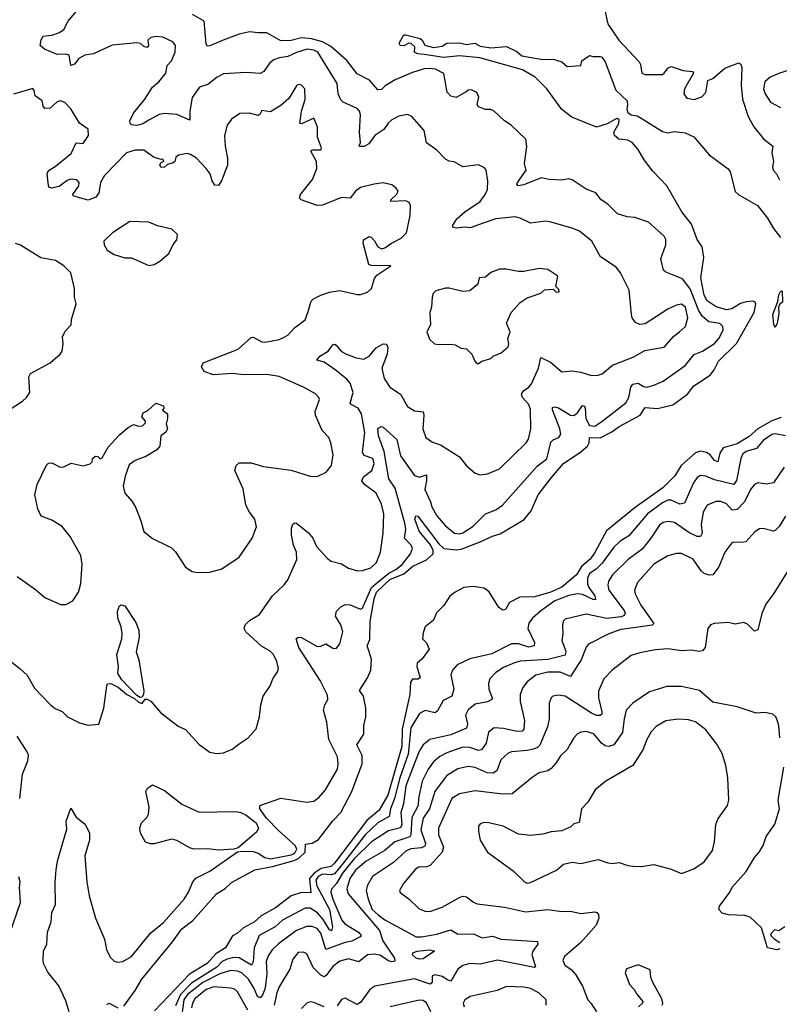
# Model space of a CAD drawing. Extents: x 1921360 to 2014538, y 768294 to 907744.
# Tile 259 of 412: x 1977360 to 1981739, y 845639 to 851313. Entities that reach past the tile are written whole.
import ezdxf

# ---------------------------------------------------------------- set-up
doc = ezdxf.new("R2010")
doc.units = 0

msp = doc.modelspace()

# ---------------------------------------------------------------- linework, layer by layer
at = {"layer": '0CON10XD'}
for points in [[(1977315, 847610.8), (1977363.1, 847573.1), (1977403.1, 847535), (1977445, 847461.4), (1977536.3, 847366.3), (1977565, 847344.3), (1977605, 847326), (1977635, 847295.8), (1977705, 847262), (1977755, 847247.5), (1977816.4, 847253.6), (1977844.2, 847345.8), (1977861.5, 847475), (1977866.2, 847485), (1977885, 847487.9), (1977927.2, 847467.2), (1977976.9, 847425), (1978021.3, 847401.3), (1978045, 847381.2), (1978065, 847372.5), (1978082.5, 847397.5), (1978095, 847397.5), (1978115, 847386.2), (1978171.7, 847321.7), (1978272.8, 847242.8), (1978315, 847222), (1978395, 847136.2), (1978455, 847092.5), (1978495, 847084.3), (1978535, 847088.1), (1978585, 847108.6), (1978625, 847140), (1978676, 847175), (1978722.7, 847227.3), (1978742.5, 847295), (1978749.2, 847365), (1978762.5, 847415), (1978804, 847475), (1978818.6, 847515), (1978845.8, 847555), (1978852.5, 847575), (1978842.5, 847615), (1978822.5, 847655), (1978803.8, 847675), (1978753.6, 847703.6), (1978663.8, 847785), (1978654, 847805), (1978658.8, 847825), (1978685, 847850), (1978742, 847885), (1978817.7, 847992.3), (1978885, 848056.7), (1978906.2, 848085), (1978957.7, 848202.3), (1978955.3, 848245), (1978937.7, 848285), (1978927.3, 848345), (1978926.6, 848383.4), (1978935, 848406.7), (1978945, 848413.8), (1978955, 848412), (1979025, 848356.4), (1979049.2, 848325), (1979072.9, 848275), (1979135, 848207.5), (1979155, 848193.6), (1979215, 848176.7), (1979255, 848152.5), (1979307.6, 848137.6), (1979335, 848138.9), (1979384.2, 848155), (1979416.7, 848185), (1979439.4, 848245), (1979455.4, 848355), (1979458.9, 848465), (1979445, 848522), (1979414.6, 848585), (1979347.9, 848635), (1979331.8, 848655), (1979341.8, 848678.2), (1979390, 848715), (1979402.5, 848755), (1979394.7, 848784.7), (1979345, 848802.5), (1979335, 848818.8), (1979350, 848935), (1979330.9, 849040.9), (1979311.8, 849075), (1979270.8, 849095), (1979263.9, 849103.9), (1979282.8, 849165), (1979265, 849217.8), (1979245, 849241.2), (1979177.8, 849295), (1979115, 849340), (1979071.7, 849351.7), (1979089.2, 849375), (1979137.7, 849402.3), (1979165, 849439.2), (1979175, 849442.5), (1979185, 849437.1), (1979215, 849400.8), (1979243.8, 849385), (1979300, 849365), (1979342.6, 849357.4), (1979375, 849373.3), (1979415, 849422.5), (1979455, 849444.4), (1979475, 849444.2), (1979482.1, 849425), (1979477.9, 849385), (1979447.9, 849305), (1979460, 849245), (1979492.5, 849195), (1979555, 849154.2), (1979596.2, 849085), (1979635, 849058.6), (1979685, 849053.8), (1979689.1, 849035), (1979684.5, 848954.5), (1979700, 848905), (1979738.9, 848878.9), (1979785, 848862.5), (1979895, 848793.8), (1979935, 848742), (1979985, 848700), (1980015, 848690), (1980056.2, 848696.2), (1980125.7, 848725), (1980280, 848875), (1980293.3, 848895), (1980305.4, 848954.6), (1980305, 849067.5), (1980295.2, 849095.2), (1980257.7, 849135), (1980252.7, 849155), (1980264.6, 849175), (1980295, 849196.1), (1980310.6, 849215), (1980351.3, 849305), (1980362.9, 849367.1), (1980418.7, 849338.7), (1980485, 849284.4), (1980545, 849290), (1980595, 849282.2), (1980655, 849262), (1980695, 849264), (1980716.8, 849273.2), (1980777, 849323), (1980900, 849370), (1980963.2, 849406.8), (1981075, 849425.8), (1981130.8, 849489.2), (1981162.9, 849515), (1981197.1, 849545), (1981210.7, 849595), (1981197.4, 849657.4), (1981175, 849673.6), (1981145, 849668.8), (1981095, 849645.5), (1980965, 849560.8), (1980935, 849557.5), (1980908.8, 849568.8), (1980890, 849595), (1980886, 849615), (1980873.5, 849755), (1980823.1, 849855), (1980797.6, 849887.6), (1980707, 849947), (1980657.4, 850037.4), (1980586, 850095), (1980545, 850112.5), (1980415, 850148.6), (1980391.2, 850151.2), (1980305, 850140), (1980245, 850169.5), (1980215, 850176.4), (1980105, 850164.6), (1980030.8, 850140.8), (1979955.6, 850114.4), (1979925, 850117.3), (1979875, 850111.1), (1979861.2, 850115), (1979854.3, 850125), (1979879.2, 850165), (1979925.3, 850205), (1980013.9, 850265), (1980043.5, 850305), (1980055.8, 850335), (1980059.2, 850385), (1980049.2, 850445), (1980039.5, 850459.5), (1980005, 850476), (1979914.3, 850464.3), (1979865, 850494.2), (1979835, 850498.6), (1979815, 850509.2), (1979765, 850561.2), (1979705, 850603.3), (1979691.2, 850675), (1979620.8, 850755), (1979595, 850766.7), (1979545, 850757.1), (1979505, 850735.6), (1979483.8, 850716.2), (1979459.7, 850680.3), (1979407.5, 850645), (1979372.5, 850597.5), (1979345, 850583.1), (1979321.7, 850581.7), (1979317.5, 850585), (1979323.8, 850606.2), (1979319.3, 850665), (1979324.7, 850764.7), (1979318.5, 850785), (1979305, 850801.1), (1979225, 850838.6), (1979210.7, 850850.7), (1979195.3, 850885), (1979189.2, 850945), (1979078, 851125), (1979055, 851138.3), (1979017.1, 851142.9), (1978955, 851124.2), (1978905, 851100.8), (1978856.5, 851093.5), (1978825, 851081.8), (1978802.2, 851065), (1978766.5, 851015), (1978745, 851003.6), (1978665, 851008.5), (1978535, 851000.8), (1978498.3, 850981.7), (1978445, 850939.4), (1978396.2, 850925), (1978354.6, 850865), (1978340, 850785), (1978340, 850735), (1978265, 850766.9), (1978195, 850773.2), (1978164.2, 850765.8), (1978105, 850733.3), (1978065, 850711.4), (1978034.2, 850704.2), (1978005, 850706.7), (1977996.7, 850715), (1977995, 850730), (1978016, 850775), (1978080.6, 850855), (1978126, 850924), (1978162.2, 850955), (1978202.2, 851005), (1978210.5, 851049.5), (1978235, 851076), (1978256.9, 851125), (1978258, 851165), (1978242, 851185), (1978185, 851213.1), (1978145, 851215.5), (1978115, 851210), (1978098, 851195), (1978102.5, 851165), (1978095, 851153.3), (1978075, 851158.8), (1978055.5, 851175.5), (1978035, 851180), (1977893.6, 851166.4), (1977785, 851116.7), (1977735, 851108.9), (1977701.4, 851088.6), (1977675, 851057.5), (1977655, 851048.8), (1977645, 851108), (1977625, 851114.4), (1977575, 851112.9), (1977502.4, 851142.4), (1977477.5, 851165), (1977482.6, 851197.4), (1977495, 851218), (1977545, 851223.1), (1977589.5, 851239.5), (1977613.7, 851256.3), (1977638.6, 851305), (1977695, 851371.2)], [(1980730, 851380), (1980745.7, 851305), (1980752.9, 851285), (1980813.5, 851195), (1980930.9, 851070.9), (1980939.2, 851055), (1980946, 851005), (1980965, 850996.7), (1981065, 850998), (1981075.6, 851004.4), (1981095, 851034), (1981115, 851042.5), (1981185, 851020.9), (1981237.5, 851015), (1981243.3, 851005), (1981191.2, 850915), (1981188.8, 850885), (1981205, 850860), (1981246.8, 850853.2), (1981291.2, 850868.8), (1981315, 850893.3), (1981327, 850963), (1981355, 850973.8), (1981425, 851034), (1981505, 851063.8), (1981516.6, 851056.6), (1981522.9, 851035), (1981518.5, 850935), (1981525.6, 850854.4), (1981559.2, 850755), (1981592, 850695), (1981647.4, 850627.4), (1981701.2, 850585), (1981696.2, 850545), (1981705.8, 850495), (1981700, 850465), (1981703.3, 850445), (1981723.3, 850425), (1981739.5, 850389.5)], [(1979932.7, 850897.3), (1979875.7, 850864.3), (1979845, 850872), (1979823.5, 850895), (1979803.8, 851003.8), (1979757.3, 851027.3), (1979721.3, 851031.3), (1979690.9, 851029.1), (1979625, 851009.6), (1979525, 850967.1), (1979467.3, 850932.7), (1979445, 850910.6), (1979425, 850909.2), (1979375.6, 850965), (1979305, 851002), (1979245, 851077.9), (1979151.3, 851161.3), (1979106.1, 851186.1), (1979042.1, 851202.1), (1978985, 851209.2), (1978923.7, 851193.7), (1978865, 851190.6), (1978785, 851237.8), (1978735, 851236.4), (1978685, 851243.8), (1978625, 851230), (1978532, 851195), (1978455, 851161.5), (1978441.1, 851161.1), (1978433.8, 851173.8), (1978424, 851305), (1978355, 851342.1)], [(1980015, 848304.3), (1980085, 848337.5), (1980128.8, 848351.2), (1980267.2, 848432.8), (1980307.2, 848482.8), (1980348.5, 848575), (1980426.3, 848675), (1980494.8, 848755.2), (1980595, 848823), (1980632, 848855), (1980642.3, 848875), (1980644.4, 848905), (1980705, 848904.3), (1980772.3, 848937.7), (1980815, 848969.6), (1980935.6, 849035), (1980965, 849078.2), (1981037.2, 849072.8), (1981125.7, 849094.3), (1981210, 849155), (1981246.4, 849203.6), (1981278.8, 849225), (1981340, 849265), (1981363.1, 849295), (1981388.1, 849345), (1981492.3, 849447.7), (1981594, 849625), (1981603.3, 849675), (1981600, 849685), (1981585, 849691.2), (1981547.1, 849687.1), (1981515, 849677.1), (1981465, 849647.1), (1981435, 849641.9), (1981375, 849658.9), (1981323.2, 849693.2), (1981305.7, 849725), (1981285.8, 849825), (1981303, 849943), (1981293.6, 850003.6), (1981265.5, 850045.5), (1981231.5, 850135), (1981176.9, 850205), (1981089.4, 850355), (1981009.7, 850439.7), (1980960, 850505), (1980925.6, 850565), (1980890.9, 850605), (1980865, 850619.3), (1980813.8, 850625), (1980789.2, 850645), (1980784.4, 850665.6), (1980813.6, 850715), (1980815, 850736.7), (1980805, 850742.7), (1980795, 850740.4), (1980746.9, 850713.1), (1980685, 850694.3), (1980542, 850752), (1980485, 850796.2), (1980398.8, 850915), (1980332.1, 850982.1), (1980258, 851025), (1980012.3, 851092.3), (1979895, 851105.7), (1979805, 851095.3), (1979692.2, 851112.2), (1979655, 851116.1), (1979635.7, 851125), (1979637.1, 851157.1), (1979616.6, 851176.6), (1979603, 851177), (1979575, 851162), (1979553.8, 851165), (1979546.7, 851175), (1979549.3, 851180.7), (1979573.8, 851225), (1979583.4, 851226.6), (1979667.5, 851205), (1979680, 851195), (1979695, 851166.2), (1979745, 851153.1), (1979795, 851161.2), (1979822.3, 851177.7), (1979895, 851180), (1979935, 851170.8), (1979982.7, 851177.3), (1980015, 851160.8), (1980075, 851150), (1980165, 851158), (1980225, 851130), (1980255, 851104.2), (1980375, 851084), (1980435.8, 851085.8), (1980485, 851070), (1980516.4, 851043.6), (1980595, 851050), (1980600, 851075), (1980645, 851107.5), (1980665, 851100), (1980705, 851100), (1980715, 851096.7), (1980735, 851070), (1980796.7, 850906.7), (1980860.8, 850845), (1980864.4, 850825), (1980859.6, 850795), (1980865, 850778.9), (1980885, 850765.3), (1980918.3, 850758.3), (1980941.5, 850745), (1981065, 850668.9), (1981095, 850661.2), (1981135, 850669.1), (1981195, 850660.7), (1981245, 850637.5), (1981335, 850534.5), (1981443.5, 850453.5), (1981455.5, 850435.5), (1981483.3, 850323.3), (1981504.3, 850304.3), (1981612.6, 850242.6), (1981670, 850170), (1981705, 850109.2), (1981745, 850057.5)], [(1981865, 851044.5), (1981735, 851003.8), (1981685, 850982.1), (1981655.5, 850955), (1981647.9, 850915), (1981656.7, 850886.7), (1981688.5, 850838.5), (1981745, 850806.5)], [(1977705, 850285.8), (1977667.5, 850297.5), (1977666.7, 850305), (1977701.1, 850355), (1977702.9, 850375), (1977690, 850390), (1977655, 850393.3), (1977634, 850386), (1977587.4, 850352.6), (1977542.5, 850342.5), (1977527.7, 850347.7), (1977523, 850373), (1977518.6, 850425), (1977526.6, 850443.4), (1977565, 850467.5), (1977657.2, 850542.8), (1977685, 850603.3), (1977725, 850598.8), (1977756, 850645), (1977755, 850682.5), (1977705, 850716.7), (1977655, 850798.8), (1977620, 850835), (1977595, 850845.8), (1977575, 850838.9), (1977535, 850802.9), (1977505, 850802.2), (1977495.7, 850815), (1977489.5, 850845), (1977448, 850875), (1977444, 850905), (1977435, 850915.7), (1977324.3, 850884.3)], [(1977344.5, 848104.5), (1977450.3, 848030.3), (1977505, 847984), (1977595, 847942.2), (1977625, 847942.2), (1977665.4, 847964.6), (1977698.8, 848015), (1977711.4, 848065), (1977720, 848175), (1977712.7, 848225), (1977650.8, 848335), (1977605, 848391.9), (1977545, 848428.6), (1977482.9, 848452.9), (1977463.8, 848495), (1977446.2, 848575), (1977460, 848635), (1977515, 848746.7), (1977525, 848756.7), (1977545, 848760), (1977593.9, 848733.9), (1977615, 848736.2), (1977657, 848757), (1977725, 848742.5), (1977766.1, 848753.9), (1977777.5, 848765), (1977780, 848785), (1977795, 848797.5), (1977810, 848795), (1977823, 848783), (1977835, 848787.5), (1977870.5, 848849.5), (1977935, 848920), (1977985, 848963.3), (1978015, 848980), (1978045, 848970), (1978067, 848973), (1978085, 848990), (1978085, 849000), (1978063.3, 849025), (1978072.3, 849047.7), (1978099.3, 849060.7), (1978145, 849102.5), (1978188.3, 849088.3), (1978190, 849075), (1978183, 849063), (1978211.7, 849041.7), (1978212.5, 849015), (1978203.3, 848985), (1978212.5, 848955), (1978203, 848937), (1978172.5, 848915), (1978166.7, 848855), (1978150, 848835), (1978087.5, 848795), (1978025, 848772), (1977991.7, 848748.3), (1977967.4, 848682.6), (1977957.1, 848625), (1977966.7, 848585), (1978007.4, 848537.4), (1978029.5, 848499.5), (1978058.9, 848425), (1978075, 848363.8), (1978125, 848323.8), (1978215, 848280), (1978232.3, 848272.3), (1978257.3, 848247.3), (1978315, 848157.5), (1978354.1, 848134.1), (1978385, 848128), (1978455, 848128.6), (1978525, 848148), (1978624.6, 848215.4), (1978699.2, 848325), (1978725, 848390), (1978716, 848435), (1978684.3, 848475), (1978663.1, 848515), (1978648.9, 848608.9), (1978600, 848715), (1978606.9, 848745), (1978625, 848758.5), (1978695, 848760), (1978765, 848738.9), (1978925, 848718), (1979035, 848682), (1979075, 848681.2), (1979126.7, 848705), (1979158, 848745), (1979166, 848805), (1979154.2, 848874.2), (1979141.2, 848905), (1979103.8, 848945), (1979064.2, 849035), (1979062.9, 849055), (1979087.1, 849125), (1979085, 849136), (1979065, 849157.1), (1978995, 849195.6), (1978855, 849257.8), (1978795, 849267.1), (1978635, 849268.1), (1978585, 849274.4), (1978475, 849267.5), (1978423.8, 849285), (1978407, 849313), (1978417.5, 849335), (1978619.2, 849415), (1978695, 849482.5), (1978705, 849483.3), (1978755, 849457.5), (1978775, 849454.5), (1978855, 849470.6), (1978885, 849482.9), (1978906.2, 849495), (1978943.4, 849536.6), (1979005, 849584), (1979021.1, 849625), (1979039.3, 849690.7), (1979054, 849705), (1979095, 849726.5), (1979145, 849743.3), (1979205, 849752), (1979305, 849728.8), (1979325, 849728.8), (1979365, 849742), (1979388, 849765), (1979405, 849822.5), (1979418.8, 849841.2), (1979500, 849895), (1979386.1, 849896.1), (1979372.3, 849902.3), (1979340.5, 850025), (1979342, 850045), (1979375, 850063.3), (1979385, 850059.2), (1979405, 850039.2), (1979424.1, 850004.1), (1979445, 849992.3), (1979465, 849997.6), (1979503.8, 850026.2), (1979558.9, 850055), (1979588.6, 850085), (1979610, 850185), (1979611.7, 850241.7), (1979605, 850258.8), (1979585, 850268.6), (1979500, 850265), (1979500, 850275), (1979532, 850305), (1979541.2, 850325), (1979528.8, 850345), (1979505, 850362), (1979455, 850372), (1979402.5, 850365), (1979325, 850345.8), (1979295.8, 850324.2), (1979265, 850283.8), (1979215, 850289.2), (1979105, 850244.2), (1979075, 850242.5), (1978982.5, 850275), (1978973.3, 850285), (1978978, 850305), (1979047.6, 850392.4), (1979072, 850455), (1979070, 850495), (1979037.5, 850555), (1979045, 850562.5), (1979095, 850562.5), (1979098.8, 850575), (1979076.2, 850636.2), (1979076.5, 850695), (1979056.2, 850745), (1978985, 850712), (1978974, 850715), (1978983.5, 850786.5), (1979005, 850852.5), (1979003.8, 850915), (1978985, 850936), (1978975, 850940), (1978957.5, 850935), (1978911.7, 850858.3), (1978865, 850818.6), (1978805, 850782.5), (1978755, 850790), (1978743.3, 850766.7), (1978735, 850760), (1978683.6, 850773.6), (1978627.8, 850772.2), (1978580.9, 850739.1), (1978555.7, 850705), (1978540.5, 850645), (1978543.8, 850583.8), (1978558.5, 850515), (1978558.2, 850475), (1978523.8, 850385), (1978505, 850356.7), (1978485, 850358.8), (1978468.6, 850385), (1978457.5, 850425), (1978435.3, 850455.3), (1978378.6, 850515), (1978345, 850536.9), (1978325, 850542.5), (1978275, 850532.5), (1978260, 850520), (1978253.8, 850495), (1978245, 850488), (1978212, 850478), (1978195, 850464), (1978175, 850461.2), (1978166.7, 850475), (1978175, 850492.5), (1978190, 850495), (1978185, 850510), (1978175, 850507.5), (1978135, 850518.6), (1978075, 850561.1), (1978025, 850561.5), (1977974.7, 850545.3), (1977848.1, 850415), (1977825.8, 850375), (1977815.6, 850315), (1977798.8, 850291.2), (1977755, 850273.1), (1977705, 850285.8)], [(1977644.5, 845595), (1977625, 845659.2), (1977584.7, 845745), (1977521.6, 845825), (1977497.1, 845875), (1977494.3, 845894.3), (1977496.3, 845945), (1977515.5, 845985.5), (1977520, 846055), (1977540.9, 846115), (1977545, 846167.5), (1977566.4, 846213.6), (1977563.5, 846345), (1977570, 846415), (1977578.1, 846465), (1977606.7, 846563.3), (1977630.7, 846649.3), (1977628, 846695), (1977655, 846770), (1977685, 846717.5), (1977737.3, 846677.3), (1977762, 846625), (1977762.9, 846585), (1977734.5, 846495), (1977747.3, 846345), (1977761.1, 846265), (1977795.9, 846135), (1977847.9, 846015), (1977860.8, 845955), (1977881.2, 845911.2), (1977905, 845888.6), (1977925, 845882.9), (1977955, 845885.6), (1978005, 845914.4), (1978115, 846050.6), (1978189.1, 846110.9), (1978307.9, 846245), (1978332.9, 846285), (1978358.5, 846345), (1978375, 846366.4), (1978455, 846406.5), (1978615, 846517.5), (1978645, 846522.5), (1978705, 846520.4), (1978735, 846509.4), (1978772.2, 846485), (1978805, 846477.3), (1978925, 846501.4), (1978945, 846510.9), (1978956.7, 846533.3), (1978948.3, 846555), (1978851.4, 846641.4), (1978782.8, 846712.8), (1978744.2, 846765), (1978743.6, 846785), (1978865, 846827.7), (1979015, 846804.4), (1979055, 846809.4), (1979085, 846831.9), (1979122.7, 846875), (1979191.2, 846995), (1979196.1, 847025), (1979190.8, 847065), (1979141.2, 847165), (1979130, 847265), (1979111.2, 847335), (1979118.6, 847365), (1979136.5, 847395), (1979135, 847421.2), (1979091.5, 847505), (1978969.4, 847695), (1978953.1, 847745), (1978965, 847754), (1978985, 847752), (1979075, 847701.5), (1979095, 847703.1), (1979125, 847716.5), (1979165, 847692), (1979185, 847690), (1979204.3, 847715.7), (1979222.2, 847785), (1979211.8, 847825), (1979181.1, 847875), (1979186, 847905), (1979210, 847930), (1979235, 847942.5), (1979265, 847940.4), (1979324.2, 847915.8), (1979335, 847921.4), (1979388.1, 848041.9), (1979415.1, 848064.9), (1979486.8, 848123.2), (1979528.6, 848145), (1979565, 848173.4), (1979612.5, 848235), (1979623.8, 848265), (1979616.9, 848285), (1979578.8, 848325), (1979585.2, 848375), (1979581.6, 848405), (1979525, 848613.5), (1979486.9, 848666.9), (1979460.8, 848825), (1979427.6, 848915), (1979425, 848956.5), (1979440.9, 848969.1), (1979455, 848964.6), (1979533.5, 848893.5), (1979555, 848800.5), (1979635, 848686.9), (1979665, 848676.6), (1979705, 848690), (1979705.3, 848655.3), (1979694.7, 848605), (1979726.9, 848535), (1979735.4, 848505), (1979764.6, 848455), (1979815, 848395.6), (1979866.7, 848355), (1979895, 848350), (1979915, 848355.6), (1979974.4, 848395), (1980045.3, 848464.7), (1980105, 848489.2), (1980143.5, 848515), (1980345, 848741.8), (1980397.7, 848782.3), (1980422.2, 848877.8), (1980435, 848891.8), (1980467.5, 848905), (1980478.9, 848925), (1980472.8, 848955), (1980430.7, 849065), (1980430.9, 849079.1), (1980445, 849082.3), (1980465, 849076.9), (1980535, 849034.7), (1980555, 849032.8), (1980575, 849047.3), (1980605, 849090), (1980615, 849085.6), (1980619.6, 849075), (1980623.3, 849015), (1980644.9, 848974.9), (1980675, 848970.9), (1980715, 848997.1), (1980853.3, 849105), (1980870.5, 849135), (1980882.9, 849195), (1980895, 849212.7), (1980925, 849217.9), (1980955, 849199.1), (1980975, 849195.3), (1981015, 849206.1), (1981069, 849231), (1981195, 849319.4), (1981247.1, 849382.9), (1981295, 849402.7), (1981365, 849447.8), (1981389.8, 849475), (1981415.7, 849524.3), (1981412.3, 849545), (1981395, 849562.1), (1981331.7, 849571.7), (1981295, 849602.3), (1981275, 849634.6), (1981225, 849762.9), (1981180.5, 849820.5), (1981085, 849858), (1981070.3, 849870.3), (1981055.6, 849935), (1981083.5, 850015), (1981084.2, 850045.8), (1981075, 850065.8), (1980985, 850146), (1980905, 850172.9), (1980862.3, 850177.7), (1980805, 850194.4), (1980750.3, 850250.3), (1980712, 850275), (1980680, 850315), (1980625.8, 850335.8), (1980545, 850390.8), (1980525, 850395.8), (1980485, 850387.5), (1980411.4, 850391.4), (1980365, 850401.4), (1980265, 850360.9), (1980232.5, 850355), (1980226, 850365), (1980230, 850375), (1980280, 850445), (1980269.5, 850485), (1980282.4, 850582.4), (1980278, 850625), (1980193.3, 850705), (1980155, 850730), (1980095, 850786.2), (1980075.7, 850795.7), (1980045, 850796), (1980005, 850810), (1979997.1, 850825), (1980006.8, 850866.8), (1979994.3, 850894.3), (1979965, 850908), (1979945, 850906), (1979932.7, 850897.3)], [(1978105, 849896.2), (1978135, 849902), (1978168.3, 849921.7), (1978220, 849965), (1978245, 850017.5), (1978266.2, 850045), (1978270, 850075), (1978237.5, 850105), (1978155, 850125.8), (1978105, 850146.9), (1977995, 850150), (1977895.5, 850084.5), (1977845, 850037.5), (1977846, 850015), (1977863.8, 849985), (1977905, 849960), (1977965, 849941.2), (1978005, 849941.2), (1978105, 849896.2)], [(1977298.8, 849065), (1977375, 849114.5), (1977399.5, 849135), (1977418, 849165), (1977413.3, 849255), (1977422, 849275), (1977536, 849335), (1977593.3, 849385), (1977605, 849402.5), (1977611.2, 849445), (1977606.7, 849485), (1977621.7, 849518.3), (1977656.2, 849555), (1977658.8, 849585), (1977686.2, 849675), (1977676, 849715), (1977676, 849765), (1977653.8, 849855), (1977613.8, 849895), (1977566.2, 849925), (1977481.5, 849941.5), (1977365, 850014), (1977335, 850024.2)], [(1980005, 849332.5), (1980023.8, 849346.2), (1980075, 849360), (1980090, 849375), (1980135.8, 849394.2), (1980175, 849427.5), (1980178.8, 849445), (1980173.8, 849475), (1980186.2, 849515), (1980166.7, 849565), (1980193.3, 849625), (1980245, 849683.3), (1980285, 849711.2), (1980363.6, 849736.4), (1980385, 849756.7), (1980435, 849760), (1980453, 849743), (1980470, 849745), (1980468.3, 849758.3), (1980450, 849775), (1980462.5, 849835), (1980405, 849873.8), (1980355, 849880), (1980265, 849862.5), (1980235, 849862.5), (1980163.6, 849876.4), (1980125, 849876.2), (1980075, 849856.2), (1980045, 849830), (1980007.5, 849825), (1980000.7, 849789.3), (1979955, 849750), (1979915, 849746.7), (1979835, 849766.7), (1979815, 849766.7), (1979759.3, 849750.7), (1979743.9, 849736.1), (1979736.7, 849715), (1979733.6, 849656.4), (1979723.8, 849625), (1979728, 849555), (1979705.8, 849514.2), (1979722.5, 849472.5), (1979750, 849445), (1979775, 849441.2), (1979845, 849444), (1979869.2, 849439.2), (1979905, 849420), (1979935, 849416.2), (1979966, 849386), (1979982.5, 849345), (1979995, 849332.5), (1980005, 849332.5)], [(1981715, 849540), (1981707, 849557), (1981700.8, 849615), (1981730.7, 849689.3), (1981735, 849726.7), (1981745, 849747.5), (1981755, 849750), (1981756.9, 849685), (1981738.8, 849671.2), (1981733.3, 849656.7), (1981735, 849620), (1981726.2, 849565), (1981715, 849540)], [(1981749, 849021), (1981695, 849001.7), (1981615, 848955.1), (1981565, 848910.9), (1981495, 848868.8), (1981414.7, 848845), (1981394.8, 848815.2), (1981385, 848765.8), (1981365, 848772.9), (1981340, 848805), (1981319.4, 848819.4), (1981284, 848826), (1981255, 848817.4), (1981172.7, 848745), (1981136.4, 848683.6), (1981066.9, 848615), (1980907.8, 848502.2), (1980742.4, 848367.6), (1980675, 848241.8), (1980648.9, 848205), (1980598.2, 848161.8), (1980569.7, 848115), (1980485, 848042.2), (1980415, 848012.7), (1980326.6, 847986.6), (1980242.5, 847985), (1980183.3, 847955), (1980160, 847915), (1980145, 847910), (1980122, 847925), (1980065.3, 848015.3), (1980036.3, 848036.3), (1979973.1, 848046.9), (1979919.1, 848040.9), (1979869.2, 848015), (1979839.8, 847990.2), (1979805, 847936.7), (1979763.3, 847895), (1979745, 847853.3), (1979696.4, 847813.6), (1979685, 847780), (1979682.5, 847745), (1979705, 847722.5), (1979720, 847685), (1979680.3, 847629.7), (1979650.8, 847605), (1979649.4, 847585), (1979668.7, 847521.3), (1979656.4, 847513.6), (1979625, 847512.5), (1979611.8, 847495), (1979609.6, 847425), (1979565.3, 847225), (1979563.3, 847125), (1979481.8, 846845), (1979431.1, 846758.9), (1979361.7, 846698.3), (1979175, 846451.9), (1979155, 846433.8), (1979097.6, 846422.4), (1979057.9, 846395), (1979031.1, 846365), (1979038.3, 846281.7), (1978985, 846284.1), (1978925, 846263.4), (1978833.5, 846195), (1978750.8, 846149.2), (1978713.5, 846115), (1978649.5, 846080.5), (1978615, 846048.6), (1978587, 846033), (1978545.5, 845965), (1978489.8, 845930.2), (1978440.7, 845875), (1978337.7, 845812.3), (1978137.7, 845602.3)], [(1981775, 848915.4), (1981715, 848927.3), (1981695, 848923.2), (1981645, 848887.9), (1981607.4, 848842.6), (1981547.5, 848825), (1981528.8, 848811.2), (1981515.8, 848784.2), (1981491.5, 848658.5), (1981475.9, 848634.1), (1981365, 848662.1), (1981315, 848683.3), (1981285, 848687.1), (1981265, 848675.6), (1981243.8, 848645), (1981192.7, 848527.3), (1981165, 848521.2), (1981115.2, 848545.2), (1981095, 848544.1), (1981065, 848529.3), (1980978.9, 848465), (1980870.6, 848339.4), (1980821.6, 848308.4), (1980785, 848273.9), (1980717.9, 848182.1), (1980682.9, 848147.1), (1980645, 848121.6), (1980633, 848095), (1980633, 848063), (1980641.2, 848041.2), (1980675, 847992.2), (1980679.4, 847970.6), (1980665, 847971.1), (1980605, 848001), (1980574.8, 848005.2), (1980525, 847995.6), (1980445, 847963.5), (1980362.6, 847905), (1980316.6, 847865), (1980293.8, 847835), (1980288.8, 847805), (1980327.5, 847725), (1980325.9, 847704.1), (1980295, 847697.4), (1980235, 847717.4), (1980195, 847717.4), (1980081.9, 847658.1), (1979955, 847629.7), (1979881.1, 847595), (1979854.5, 847565), (1979845, 847537.5), (1979861.8, 847455), (1979850, 847415), (1979800.9, 847389.1), (1979768.9, 847331.1), (1979755, 847319.4), (1979697.9, 847332.1), (1979664.4, 847315), (1979615, 847233.3), (1979599.4, 847080.6), (1979550.8, 846945), (1979520.4, 846825), (1979496.7, 846765), (1979488.8, 846721.2), (1979423.9, 846685), (1979351.7, 846615), (1979225.5, 846454.5), (1979175, 846391.2), (1979155, 846385.3), (1979105, 846389.7), (1979080.5, 846375), (1979066.5, 846355), (1979072.5, 846322.5), (1979145, 846186), (1979163.4, 846086.6), (1979156.7, 846063.3), (1979145, 846069.1), (1979108.3, 846128.3), (1979076.3, 846166.3), (1979035, 846193.8), (1979005, 846194.2), (1978875, 846123.3), (1978831.8, 846085), (1978740, 846035), (1978710.6, 845965), (1978705, 845883.8), (1978695.2, 845864.8), (1978625, 845906.7), (1978595, 845909.1), (1978555, 845899.7), (1978526.4, 845885), (1978496.3, 845853.7), (1978349.5, 845760.5), (1978286.5, 845695), (1978258.8, 845631.2)], [(1981765.6, 848735), (1981705, 848644.3), (1981665, 848636.5), (1981615, 848644.5), (1981595, 848634.4), (1981573.3, 848605), (1981537.5, 848535), (1981495, 848490), (1981466.8, 848486.8), (1981435, 848523.1), (1981402.4, 848537.6), (1981372.9, 848537.1), (1981323.1, 848515), (1981300.4, 848475), (1981288.2, 848405), (1981294.4, 848355), (1981285, 848335.8), (1981265, 848335.5), (1981217.8, 848357.8), (1981135, 848414.7), (1981099.4, 848420.6), (1981068.8, 848415), (1981048.8, 848401.2), (1980997.5, 848325), (1980947.1, 848262.9), (1980868.1, 848201.9), (1980777.1, 848115), (1980753.1, 848076.9), (1980750, 848055), (1980755.4, 848025), (1980845, 847908.2), (1980849.2, 847895), (1980845, 847880.4), (1980827.7, 847872.3), (1980745, 847862.9), (1980625, 847886.9), (1980505, 847858.8), (1980493.2, 847846.8), (1980487.9, 847822.1), (1980491.2, 847775), (1980484.2, 847735.8), (1980508.9, 847675), (1980505, 847650.9), (1980405, 847626.6), (1980245, 847615.8), (1980212.8, 847607.2), (1980149.4, 847580.6), (1980105, 847552.1), (1980070, 847515), (1980062.7, 847487.3), (1980064.6, 847455), (1980084.2, 847405.8), (1980081.4, 847395), (1980057.2, 847382.8), (1979985, 847368.5), (1979944.8, 847335.2), (1979929.6, 847305), (1979940.8, 847255), (1979935, 847230), (1979845, 847192.2), (1979724.8, 847165.2), (1979686.2, 847135), (1979661.8, 847098.2), (1979585, 846897.8), (1979572.4, 846795), (1979557.3, 846745), (1979563.3, 846675), (1979555, 846655.8), (1979485, 846638.8), (1979387.6, 846575), (1979285, 846475.7), (1979220.7, 846395), (1979185.5, 846335), (1979156.8, 846303.2), (1979153.1, 846285), (1979164.4, 846245), (1979217, 846125), (1979233.3, 846103.3), (1979312.7, 846055), (1979328.2, 846035), (1979322.1, 846027.9), (1979275, 846002.5), (1979235, 845995.2), (1979125, 845954.5), (1979095, 846048.8), (1979075, 846076.2), (1979045, 846086.7), (1979015, 846087.6), (1978955.2, 846064.8), (1978851.6, 845988.4), (1978816, 845954), (1978792.1, 845917.9), (1978780, 845885), (1978784.8, 845815), (1978774, 845735), (1978760.5, 845695), (1978745, 845676.2), (1978730, 845685), (1978711.1, 845731.1), (1978679.1, 845785), (1978640.5, 845820.5), (1978615, 845830.6), (1978575, 845833.3), (1978512.8, 845815), (1978415, 845764), (1978327, 845695), (1978306.6, 845665), (1978295.6, 845594.4)], [(1977960.6, 845629.4), (1978025, 845718), (1978064.5, 845785), (1978240.9, 845999.1), (1978295, 846074.3), (1978358, 846122), (1978495, 846275.8), (1978545, 846305.7), (1978579.8, 846340.2), (1978716, 846415), (1978816.9, 846433.1), (1978942.3, 846467.7), (1978969.5, 846480.5), (1979004.8, 846515), (1979007.3, 846562.7), (1979045, 846567.3), (1979081.8, 846588.2), (1979165, 846695.6), (1979211.9, 846745), (1979273.9, 846866.1), (1979334, 847025), (1979333.8, 847073.8), (1979303.1, 847135), (1979344, 847195), (1979344.2, 847245), (1979356, 847295), (1979355.7, 847345), (1979341.2, 847415), (1979318, 847448), (1979365, 847519.6), (1979383.6, 847565), (1979387.9, 847627.9), (1979362.9, 847705), (1979378.1, 847741.9), (1979380.7, 847845), (1979402.3, 847975), (1979415.7, 848015), (1979493.7, 848086.3), (1979575, 848120.7), (1979625.5, 848164.5), (1979705, 848199.9), (1979742.3, 848235), (1979742.5, 848255), (1979727.4, 848287.4), (1979663.2, 848365), (1979636.6, 848435), (1979642.9, 848455), (1979655, 848452.2), (1979775, 848293.3), (1979805, 848265.7), (1979875, 848258.7), (1979905, 848261.9), (1980015, 848304.3)], [(1981775, 848451.9), (1981737.6, 848392.4), (1981715, 848368.8), (1981705, 848366), (1981645, 848381.4), (1981625, 848378.6), (1981597.4, 848362.6), (1981545.4, 848304.6), (1981525, 848300), (1981477.1, 848302.9), (1981465, 848297.5), (1981425, 848244), (1981390.7, 848159.3), (1981355, 848114.5), (1981335, 848111.5), (1981305, 848122.5), (1981288, 848138), (1981241.5, 848205), (1981175, 848237.1), (1981145, 848237.9), (1981095, 848222.9), (1981015, 848175.4), (1980920.3, 848069.7), (1980903.9, 848025), (1980907.7, 848005), (1980940.1, 847940.1), (1981015.7, 847834.3), (1981006.2, 847823.8), (1980898.3, 847808.3), (1980825, 847799.6), (1980755, 847773.9), (1980638.1, 847715), (1980625, 847697.5), (1980595.7, 847624.3), (1980535, 847527.5), (1980475, 847552.9), (1980405, 847553.5), (1980335.6, 847535), (1980285, 847496.7), (1980259.4, 847465), (1980244.4, 847424.4), (1980243.8, 847385), (1980269.2, 847275), (1980265.4, 847225), (1980256.5, 847213.5), (1980225, 847210.7), (1980148.8, 847228.8), (1980095, 847231.8), (1980062.7, 847207.3), (1980048, 847145), (1980021.1, 847105), (1980005, 847102.5), (1979955, 847119), (1979915, 847121.4), (1979821.2, 847088.8), (1979782.2, 847067.8), (1979745, 847036.2), (1979714, 846995), (1979679.8, 846925), (1979658, 846825), (1979655.9, 846784.1), (1979620.5, 846715), (1979613.8, 846616.2), (1979608.4, 846605), (1979522.9, 846575), (1979463.8, 846525), (1979356.1, 846465), (1979295, 846412.1), (1979262.4, 846365), (1979246, 846305), (1979253.8, 846275), (1979433.1, 846065), (1979453.3, 846005), (1979521.2, 845905), (1979522, 845888), (1979505, 845883.5), (1979485, 845889.2), (1979435, 845921.9), (1979401.8, 845928.2), (1979364.8, 845925.2), (1979315, 845883.8), (1979255, 845900.7), (1979205, 845887.8), (1979165, 845856.4), (1979126.9, 845805), (1979115, 845797.1), (1979095, 845807.2), (1979051, 845851), (1979015, 845930), (1978995, 845939.2), (1978965, 845937.1), (1978935, 845900), (1978917.6, 845842.4), (1978855, 845740.5), (1978841.3, 845705), (1978826.3, 845635)], [(1981785, 848134), (1981705.6, 848005), (1981660, 847945), (1981638.3, 847891.7), (1981615, 847796.7), (1981595, 847790), (1981555, 847830), (1981535, 847840), (1981485, 847830), (1981445, 847838.8), (1981363, 847833), (1981342.5, 847825), (1981326.1, 847803.9), (1981310.8, 847695), (1981295, 847676), (1981275, 847672.9), (1981235, 847680.9), (1981175, 847675.5), (1981097.8, 847687.8), (1981025, 847682.7), (1980935.4, 847664.6), (1980885, 847649.2), (1980775, 847564.4), (1980727.1, 847515), (1980696.4, 847443.6), (1980695.4, 847405), (1980716.2, 847325), (1980715, 847312), (1980706.4, 847303.6), (1980685, 847304.2), (1980655, 847316.3), (1980505, 847415.3), (1980465, 847420.9), (1980433.8, 847415), (1980422.9, 847405), (1980411.5, 847375), (1980412.1, 847285), (1980402.7, 847237.3), (1980357.2, 847132.8), (1980345, 847119.3), (1980320.8, 847109.2), (1980285, 847101), (1980195.3, 847094.7), (1980175, 847087.3), (1980132.6, 847047.4), (1980110.4, 846985), (1980089, 846971), (1980055, 846972.7), (1979985, 847003.1), (1979945, 847009.6), (1979885, 846995.4), (1979820, 846955), (1979752.4, 846865), (1979721.3, 846765), (1979685, 846711.4), (1979672.7, 846645), (1979698.8, 846565), (1979695, 846550), (1979675, 846540), (1979615, 846535.6), (1979585, 846521.1), (1979514.2, 846455.8), (1979394.4, 846375), (1979365.4, 846325), (1979357.7, 846295), (1979367.8, 846245), (1979391.2, 846185), (1979425.5, 846155.5), (1979465, 846126.9), (1979645, 846028.6), (1979675, 846027.4), (1979765, 846044.2), (1979845, 846068.2), (1979885, 846043.8), (1979975, 846044.7), (1980025, 846022.7), (1980085, 846032.7), (1980135, 846014.2), (1980345, 846002), (1980346.5, 845985), (1980317.5, 845945), (1980312.9, 845927.1), (1980333.9, 845856.1), (1980328.2, 845851.8), (1980115, 845893.6), (1980015, 845870.9), (1979955, 845874.6), (1979915, 845862.1), (1979885, 845841.5), (1979845, 845772.5), (1979825, 845780), (1979795, 845799.5), (1979755, 845810), (1979737.6, 845802.4), (1979737.5, 845765), (1979725, 845755.7), (1979635, 845786.7), (1979406.3, 845743.7), (1979378.9, 845725), (1979325, 845650.5), (1979305, 845638.5), (1979235, 845673.8), (1979215, 845666.7), (1979189.2, 845630.8)], [(1978055, 847406.7), (1978035, 847418), (1977949.2, 847509.2), (1977926.4, 847545), (1977930.2, 847585), (1977920.2, 847655), (1977947.7, 847745), (1977950.8, 847775), (1977944.2, 847815), (1977925.5, 847865), (1977924.5, 847905), (1977934.3, 847935), (1977945, 847941.4), (1977965.6, 847935), (1978029.2, 847839.2), (1978046.2, 847795), (1978048.9, 847755), (1978031.1, 847671.1), (1978047.1, 847625), (1978074.4, 847445), (1978074.1, 847425.9), (1978065, 847410), (1978055, 847406.7)], [(1981742, 847175), (1981736, 847245), (1981727, 847277), (1981718.8, 847295), (1981700.5, 847310.5), (1981655, 847321.2), (1981605, 847316), (1981495, 847352.9), (1981355, 847381.1), (1981278, 847448), (1981175, 847470.5), (1981090.2, 847469.8), (1980990.5, 847439.5), (1980894.7, 847375.3), (1980856.4, 847333.6), (1980844.1, 847285), (1980834.7, 847205), (1980785, 847134.6), (1980755, 847125.4), (1980735, 847128.8), (1980713.8, 847143.8), (1980668.7, 847198.7), (1980625, 847212.1), (1980595, 847207.5), (1980574.2, 847195), (1980554.3, 847175), (1980532.1, 847137.9), (1980515, 847107.1), (1980478, 847072), (1980451.2, 847028.8), (1980422.7, 846997.3), (1980403.8, 846985), (1980355, 846972.2), (1980313, 846947), (1980198.5, 846851.5), (1980145, 846850), (1979985, 846869.1), (1979895, 846851.8), (1979850, 846825), (1979773.6, 846655), (1979774.1, 846615), (1979803.2, 846545), (1979794.8, 846515.2), (1979725, 846439.6), (1979705, 846431.8), (1979661.4, 846428.6), (1979642.2, 846417.8), (1979572.9, 846335), (1979550, 846295), (1979553.4, 846283.4), (1979605.5, 846245.5), (1979661.3, 846191.3), (1979695, 846175.8), (1979723.4, 846173.4), (1979795, 846198.1), (1979894.7, 846255.3), (1979915, 846261.5), (1979935, 846258.5), (1979975, 846226.9), (1979997.8, 846217.8), (1980155, 846198.8), (1980275, 846171.8), (1980405, 846186.5), (1980484.5, 846174.5), (1980535, 846175.5), (1980595, 846162.2), (1980675, 846171.2), (1980687.5, 846167.5), (1980695.8, 846155.8), (1980698.1, 846135), (1980682.5, 846095), (1980594.8, 845995.2), (1980500, 845915), (1980491.2, 845891.2), (1980502, 845865), (1980538.9, 845838.9), (1980565, 845809.4), (1980603.4, 845743.4), (1980634.7, 845665), (1980653.5, 845643.5)], [(1980285, 846337.5), (1980305, 846340.5), (1980455, 846413.1), (1980495, 846446), (1980545, 846457.5), (1980595, 846450.6), (1980695, 846473.8), (1980750, 846455), (1980775, 846451.4), (1980815, 846456.5), (1980865, 846438.5), (1980895, 846434.4), (1980945, 846434.3), (1981015, 846445.8), (1981115, 846418.8), (1981175, 846393.3), (1981245, 846420), (1981305, 846460), (1981352.5, 846525), (1981364.2, 846575), (1981372.9, 846675), (1981385, 846706.2), (1981439.2, 846785), (1981447.1, 846815), (1981441.9, 846945), (1981430.6, 847015), (1981408.9, 847085), (1981378.5, 847138.5), (1981315, 847221.8), (1981255, 847266.6), (1981215, 847278.9), (1981155, 847282.9), (1981085, 847272.2), (1981029.4, 847240.6), (1981000.2, 847209.8), (1980974.4, 847165), (1980952.2, 847105), (1980895, 847015.6), (1980738, 846925), (1980678, 846875), (1980635.6, 846804.4), (1980598.8, 846765), (1980585, 846687.5), (1980555, 846680), (1980537.5, 846662.5), (1980485, 846638), (1980423.6, 846633.6), (1980375, 846620), (1980305, 846611.4), (1980235, 846620), (1980146.7, 846665), (1980065, 846685.8), (1980035, 846686), (1980015, 846678.8), (1980004, 846665), (1980004.1, 846635.9), (1980014.5, 846584.5), (1980055.8, 846515.8), (1980205, 846408.6), (1980269.2, 846345), (1980285, 846337.5)], [(1977359.6, 846825), (1977376.2, 846965), (1977407.3, 847042.7), (1977409.6, 847075), (1977403.5, 847095), (1977344.4, 847185)], [(1981741.7, 845958.3), (1981725, 845952.5), (1981670, 845965), (1981635, 846080), (1981570.7, 846140.7), (1981540.7, 846150.7), (1981445, 846154.5), (1981410, 846165), (1981390.8, 846185), (1981394.2, 846205), (1981453.1, 846285), (1981467.1, 846315), (1981547.5, 846405), (1981596, 846485), (1981623.2, 846516.8), (1981645.5, 846554.5), (1981663.5, 846606.5), (1981713, 846677), (1981739.4, 846765), (1981732.9, 846815), (1981763.9, 847006.1)], [(1978505, 846527.9), (1978445, 846534.5), (1978365, 846532.8), (1978345, 846538.2), (1978265, 846582.7), (1978235, 846590), (1978134.5, 846564.5), (1978113.8, 846563.8), (1978084.4, 846574.4), (1978056, 846625), (1978051.4, 846655), (1978061.4, 846685), (1978093.4, 846716.6), (1978102.9, 846735), (1978106.9, 846775), (1978086.9, 846865), (1978095.6, 846884.4), (1978125, 846903.8), (1978195, 846871.2), (1978295, 846792.9), (1978395, 846745.8), (1978605, 846750.9), (1978635, 846744.2), (1978665, 846728.5), (1978722.6, 846685), (1978737.1, 846655), (1978727.5, 846632.5), (1978645, 846561.2), (1978618.3, 846541.7), (1978595, 846533.3), (1978505, 846527.9)], [(1977305, 846053.3), (1977363.7, 846226.3), (1977359.2, 846315), (1977363.1, 846345), (1977354.3, 846374.3)], [(1981770, 846085), (1981735, 846062.5), (1981711.7, 846068.3), (1981690, 846045), (1981690, 846035), (1981710, 846015), (1981742.5, 845995)], [(1979665, 845899.1), (1979645, 845905.3), (1979625, 845924.5), (1979625.6, 845935), (1979651.2, 845945), (1979723.2, 845953.2), (1979750, 845945), (1979685, 845902.1), (1979665, 845899.1)], [(1981062.5, 845635), (1981067.5, 845645), (1981061.7, 845671.7), (1981008, 845768), (1980998.8, 845795), (1980995, 845837.5), (1980925, 845866.7), (1980857, 845843), (1980850.7, 845820.7), (1980875, 845752.5), (1980902.5, 845725), (1980917, 845697), (1980952.5, 845655), (1980950, 845645), (1980927.5, 845625)], [(1978675, 845605.4), (1978615, 845710.5), (1978597.1, 845727.1), (1978575, 845732.8), (1978479, 845739), (1978435, 845725.5), (1978369.7, 845670.3), (1978355.9, 845645), (1978350.6, 845619.4)], [(1980395.3, 845635), (1980394.4, 845665), (1980352.9, 845705), (1980305, 845729.5), (1980265, 845738.1), (1980165, 845742), (1980111.7, 845718.3), (1979956.4, 845683.6), (1979925, 845665.5), (1979917.1, 845645), (1979922, 845625)], [(1977861.7, 845638.3), (1977875, 845646.2), (1977925, 845618.1)], [(1979115, 845625.4), (1979055, 845650.6), (1979035, 845652.9), (1979015, 845645.7), (1978984.7, 845615.3)], [(1979729.5, 845595), (1979705, 845648.6), (1979685, 845661.8), (1979663, 845663), (1979495, 845625.4)], [(1980653.5, 845643.5), (1980684, 845595)]]:
    msp.add_lwpolyline(points, dxfattribs=at)

doc.saveas('drawing.dxf')
